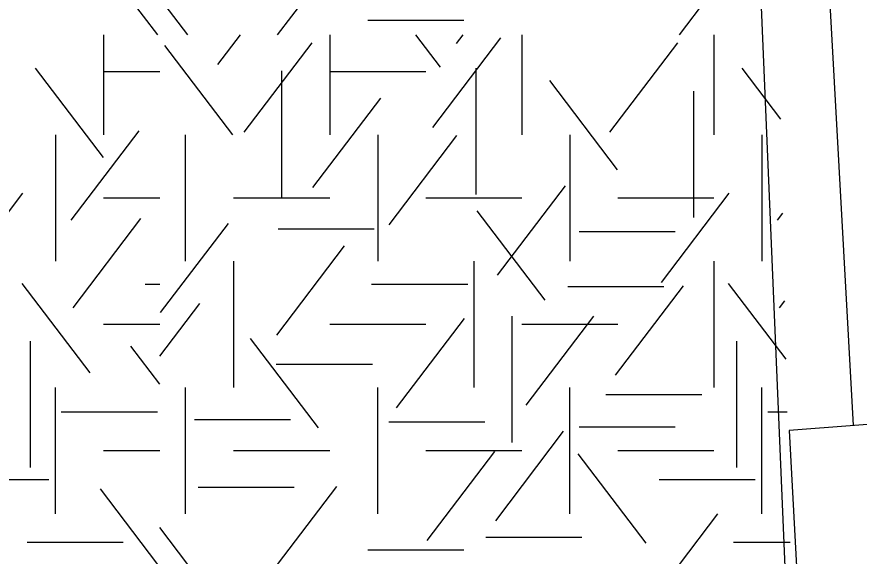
# Model space of a CAD drawing. Extents: x 419101 to 420177, y 4451541 to 4452254.
# Drawn here: x 419931.17 to 419942.95, y 4451581.23 to 4451588.77 of the extents above; entities that cross this region are included whole.
import ezdxf

# ---------------------------------------------------------------- set-up
doc = ezdxf.new("R2010")
doc.units = 0
for name, color, linetype in [('3_HALİHAZIR', 7, 'Continuous'), ('Level 27', 7, 'Continuous'), ('Level 41', 7, 'Continuous')]:
    doc.layers.add(name, color=color, linetype=linetype)

msp = doc.modelspace()

# ---------------------------------------------------------------- linework, layer by layer
at = {"layer": '3_HALİHAZIR'}
msp.add_lwpolyline([(419941.466, 4451608.421), (419942.867, 4451583.053)], dxfattribs=at)
msp.add_lwpolyline([(419948.228, 4451575.453), (419947.579, 4451583.413), (419941.975, 4451582.985), (419942.396, 4451575.194)], close=True, dxfattribs=at)
for points in [[(419830.585, 4451569.182), (419835.774, 4451573.831), (419840.974, 4451578.331), (419857.814, 4451590.841), (419892.084, 4451597.601), (419927.345, 4451605.321), (419938.763, 4451608.51), (419942.048, 4451608.213)], [(419823.158, 4451549.789), (419823.164, 4451549.79), (419829.854, 4451552.83), (419838.324, 4451557.73), (419864.054, 4451568.471), (419874.464, 4451571.841), (419888.954, 4451576.141), (419895.924, 4451578.691), (419906.074, 4451583.863), (419936.516, 4451595.874), (419942.649, 4451595.582)]]:
    msp.add_spline(points, degree=3, dxfattribs=at)
at = {"layer": 'Level 27'}
msp.add_lwpolyline([(419933.586, 4451692.981), (419939.556, 4451636.929), (419942.383, 4451569.926), (419944.571, 4451544.206), (419950.368, 4451544.849), (419950.588, 4451542.784)], dxfattribs=at)
at = {"layer": 'Level 41'}
for p, q in [((419933.143, 4451588.519), (419932.341, 4451589.575)), ((419934.819, 4451588.519), (419935.648, 4451589.61)), ((419940.439, 4451588.519), (419940.976, 4451589.225)), ((419933.566, 4451588.519), (419933.172, 4451589.037)), ((419936.081, 4451588.725), (419937.424, 4451588.725)), ((419932.384, 4451588.519), (419932.384, 4451587.121)), ((419932.384, 4451588.519), (419932.384, 4451587.121)), ((419933.982, 4451588.102), (419934.299, 4451588.519)), ((419935.548, 4451588.519), (419935.548, 4451587.121)), ((419937.097, 4451588.067), (419936.753, 4451588.519)), ((419936.99, 4451587.225), (419937.94, 4451588.475)), ((419937.323, 4451588.399), (419937.414, 4451588.519)), ((419938.234, 4451588.519), (419938.234, 4451587.121)), ((419940.92, 4451588.519), (419940.92, 4451587.121)), ((419934.193, 4451587.121), (419933.244, 4451588.371)), ((419934.353, 4451587.156), (419935.302, 4451588.406)), ((419939.467, 4451587.156), (419940.416, 4451588.406)), ((419932.385, 4451586.805), (419931.436, 4451588.054)), ((419932.384, 4451588.005), (419933.172, 4451588.005)), ((419934.873, 4451588.017), (419934.873, 4451586.25)), ((419935.548, 4451588.005), (419936.891, 4451588.005)), ((419937.59, 4451588.052), (419937.59, 4451586.285)), ((419941.856, 4451587.341), (419941.315, 4451588.054)), ((419939.574, 4451586.63), (419938.625, 4451587.879)), ((419940.638, 4451587.731), (419940.638, 4451585.964)), ((419935.313, 4451586.384), (419936.262, 4451587.634)), ((419931.713, 4451587.121), (419931.713, 4451585.354)), ((419931.713, 4451587.121), (419931.713, 4451585.354)), ((419931.933, 4451585.928), (419932.882, 4451587.178)), ((419933.534, 4451585.354), (419933.534, 4451587.121)), ((419936.22, 4451587.121), (419936.22, 4451585.354)), ((419936.379, 4451585.859), (419937.328, 4451587.109)), ((419938.906, 4451587.121), (419938.906, 4451585.354)), ((419941.592, 4451587.121), (419941.592, 4451585.354)), ((419941.592, 4451587.121), (419941.592, 4451585.354)), ((419937.896, 4451585.158), (419938.847, 4451586.407)), ((419930.308, 4451585.053), (419931.257, 4451586.303)), ((419932.384, 4451586.237), (419933.172, 4451586.237)), ((419934.205, 4451586.237), (419935.548, 4451586.237)), ((419936.891, 4451586.237), (419938.234, 4451586.237)), ((419939.577, 4451586.237), (419940.92, 4451586.237)), ((419940.187, 4451585.053), (419941.136, 4451586.303)), ((419938.562, 4451584.808), (419937.612, 4451586.057)), ((419941.812, 4451585.928), (419941.885, 4451586.025)), ((419931.959, 4451584.702), (419932.909, 4451585.951)), ((419933.182, 4451584.633), (419934.131, 4451585.882)), ((419934.829, 4451585.803), (419936.172, 4451585.803)), ((419939.037, 4451585.767), (419940.38, 4451585.767)), ((419934.807, 4451584.316), (419935.756, 4451585.566)), ((419934.205, 4451585.354), (419934.205, 4451583.587)), ((419937.563, 4451585.354), (419937.563, 4451583.587)), ((419940.92, 4451585.354), (419940.92, 4451583.587)), ((419932.198, 4451583.79), (419931.249, 4451585.039)), ((419932.968, 4451585.03), (419933.172, 4451585.03)), ((419936.135, 4451585.03), (419937.478, 4451585.03)), ((419938.877, 4451584.997), (419940.22, 4451584.997)), ((419939.547, 4451583.756), (419940.497, 4451585.006)), ((419941.93, 4451583.983), (419941.128, 4451585.039)), ((419933.172, 4451584.024), (419933.731, 4451584.76)), ((419941.838, 4451584.702), (419941.912, 4451584.799)), ((419932.384, 4451584.47), (419933.172, 4451584.47)), ((419935.548, 4451584.47), (419936.891, 4451584.47)), ((419936.484, 4451583.3), (419937.434, 4451584.55)), ((419938.095, 4451584.582), (419938.095, 4451582.814)), ((419938.234, 4451584.47), (419939.577, 4451584.47)), ((419938.295, 4451583.336), (419939.244, 4451584.585)), ((419935.392, 4451583.019), (419934.443, 4451584.269)), ((419931.359, 4451584.232), (419931.359, 4451582.464)), ((419933.172, 4451583.63), (419932.766, 4451584.164)), ((419941.238, 4451584.232), (419941.238, 4451582.464)), ((419934.802, 4451583.91), (419936.145, 4451583.91)), ((419931.713, 4451581.819), (419931.713, 4451583.587)), ((419933.534, 4451581.819), (419933.534, 4451583.587)), ((419936.22, 4451581.819), (419936.22, 4451583.587)), ((419938.906, 4451581.819), (419938.906, 4451583.587)), ((419941.592, 4451581.819), (419941.592, 4451583.587)), ((419939.411, 4451583.489), (419940.754, 4451583.489)), ((419931.795, 4451583.244), (419933.138, 4451583.244)), ((419941.674, 4451583.244), (419941.946, 4451583.244)), ((419933.657, 4451583.138), (419935, 4451583.138)), ((419936.374, 4451583.104), (419937.717, 4451583.104)), ((419937.87, 4451581.722), (419938.819, 4451582.972)), ((419939.037, 4451583.033), (419940.38, 4451583.033)), ((419932.384, 4451582.703), (419933.172, 4451582.703)), ((419934.205, 4451582.703), (419935.548, 4451582.703)), ((419936.891, 4451582.703), (419938.234, 4451582.703)), ((419939.577, 4451582.703), (419940.92, 4451582.703)), ((419936.91, 4451581.443), (419937.859, 4451582.692)), ((419939.973, 4451581.408), (419939.023, 4451582.657)), ((419930.277, 4451582.296), (419931.62, 4451582.296)), ((419940.156, 4451582.296), (419941.499, 4451582.296)), ((419933.143, 4451581.11), (419932.341, 4451582.166)), ((419933.711, 4451582.192), (419935.053, 4451582.192)), ((419934.819, 4451581.11), (419935.648, 4451582.201)), ((419940.439, 4451581.11), (419940.976, 4451581.816)), ((419933.566, 4451581.11), (419933.172, 4451581.628)), ((419931.316, 4451581.422), (419932.659, 4451581.422)), ((419937.733, 4451581.491), (419939.076, 4451581.491)), ((419941.195, 4451581.422), (419941.986, 4451581.422)), ((419936.081, 4451581.316), (419937.424, 4451581.316))]:
    msp.add_line(p, q, dxfattribs=at)

doc.saveas('drawing.dxf')
